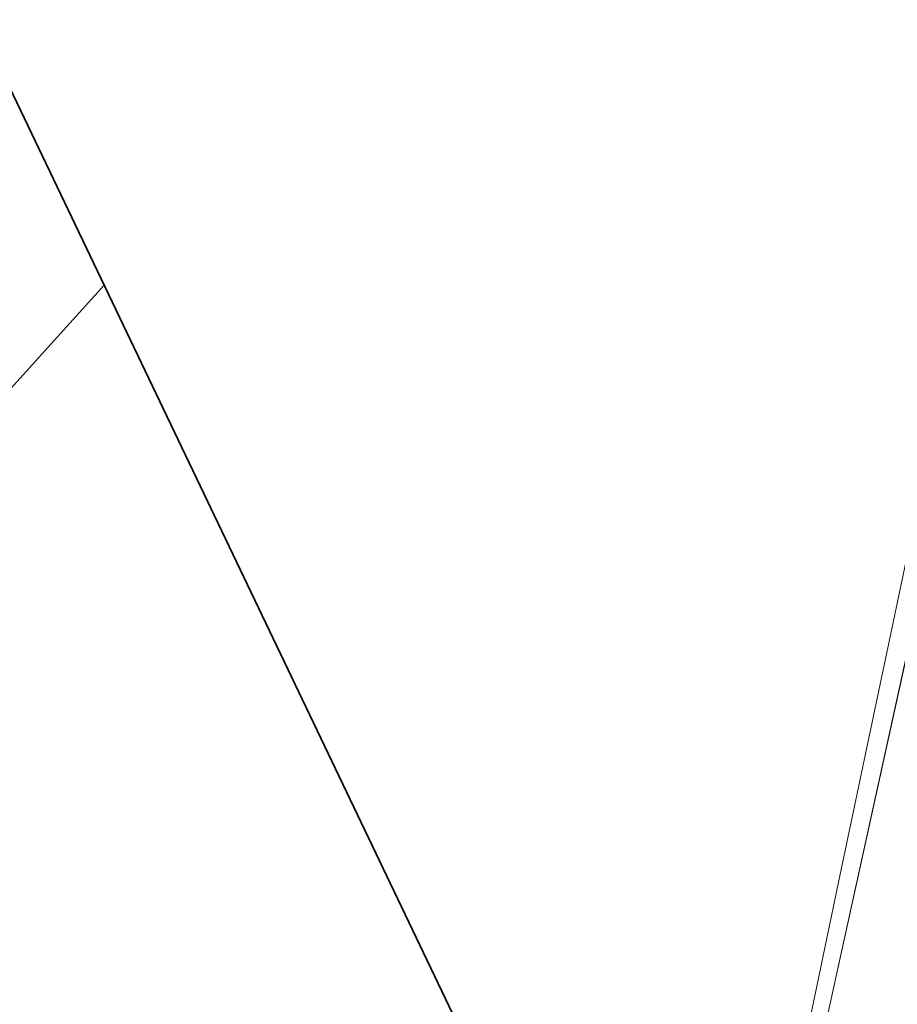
# Model space of a CAD drawing. Header units: metres. Extents: x 250001 to 257773, y 598992 to 609118.
# Tile 342 of 656: x 254906.61 to 254908.75, y 601045.48 to 601047.88. Entities that reach past the tile are written whole.
import ezdxf

# ---------------------------------------------------------------- set-up
doc = ezdxf.new("R2010")
doc.units = ezdxf.units.M
for name, color, linetype, lineweight in [('B-WE-GR-GRAS-GV', 252, 'Continuous', 13), ('B-WE-GW-GRONDWERKLIJN_KRUIN-G', 252, 'Continuous', 18), ('B-WE-GW-TALUD_KRUIN-G', 252, 'Continuous', 18), ('N-WE-GW-TALUD_TEEN-G', 90, 'Continuous', 35), ('N-WE-GW-TALUDARCERING-S', 90, 'Continuous', 25), ('N-WE-GW-TALUDARCERING_LANG-G', 90, 'Continuous', 18), ('N-WE-VH-VERHARDING_HALFVERHARDING-A', 252, 'Continuous', 18), ('X-XX-AL-REFERENTIE-G', 7, 'Continuous', 18)]:
    doc.layers.add(name, color=color, linetype=linetype, lineweight=lineweight)

# ---------------------------------------------------------------- blocks, each defined once
blk = doc.blocks.new('BS2021-132-Xref-inmeting-2d-20210906')
at = {"layer": 'B-WE-GW-GRONDWERKLIJN_KRUIN-G'}
blk.add_lwpolyline([(254906.0609, 601034.1041), (254907.0301, 601038.2707), (254907.8192, 601042.031), (254908.6083, 601045.7914), (254909.3974, 601049.5517), (254910.0665, 601052.8173), (254910.7355, 601056.083), (254911.4046, 601059.3487), (254912.2736, 601063.2297), (254913.1427, 601067.1108), (254914.0118, 601070.9918), (254914.8671, 601075.1691), (254915.7224, 601079.3463), (254916.7212, 601083.9034), (254917.72, 601088.4604), (254918.6587, 601093.1999), (254919.5974, 601097.9394), (254920.3798, 601101.4315), (254921.1623, 601104.9236), (254921.9448, 601108.4157), (254922.7923, 601112.1531)], dxfattribs=at)
blk = doc.blocks.new('BS2021-132-Xref-BGT-GRIJS-20210617-aangepast')
at = {"layer": 'B-WE-GR-GRAS-GV', "flags": 128}
blk.add_lwpolyline([(254876.737, 600900.841), (254880.372, 600917.285), (254878.494, 600924.105), (254878.581, 600924.498), (254879.655, 600929.381), (254879.762, 600929.867), (254884.3, 600935.132), (254925.551, 601122.578), (254920.515, 601123.706), (254879.26, 600936.241), (254874.723, 600930.976), (254873.455, 600925.214), (254875.333, 600918.394), (254871.697, 600901.949)], dxfattribs=at)
blk.add_lwpolyline([(254925.885, 601121.771), (254925.587, 601121.838), (254925.743, 601122.535), (254925.551, 601122.578), (254884.3, 600935.132), (254879.762, 600929.867), (254879.655, 600929.381), (254883.367, 600928.564)], close=True, dxfattribs=at)
at = {"layer": 'B-WE-GW-TALUD_KRUIN-G', "flags": 128}
blk.add_lwpolyline([(254876.737, 600900.841), (254880.372, 600917.285), (254878.494, 600924.105), (254878.581, 600924.498), (254879.655, 600929.381), (254879.762, 600929.867), (254884.3, 600935.132), (254925.551, 601122.578)], dxfattribs=at)
blk = doc.blocks.new('*U252')
at = {"layer": 'N-WE-GW-TALUDARCERING_LANG-G'}
blk.add_line((254905.6843, 601045.9818), (254906.8136, 601047.2316), dxfattribs=at)

msp = doc.modelspace()

# ---------------------------------------------------------------- hatches: boundary and pattern name
at = {"layer": 'N-WE-VH-VERHARDING_HALFVERHARDING-A'}
h = msp.add_hatch(dxfattribs=at)
h.set_pattern_fill('AVH-HALFVERHARDING-SO', color=256, pattern_type=2)
h.set_pattern_definition([(50, (254847.808, 601253.6878), (3.5863, -0.31376), [0.375, -4.125]), (355, (254847.808, 601253.688), (-0.693757, 3.76096), [0.3, -3.3]), (100.4514, (254848.107, 601253.6617), (2.892547, 3.4472), [0.3187, -3.50571]), (46.1842, (254847.808, 601254.688), (5.336205, -0.827595), [0.5625, -6.1875]), (96.6356, (254848.253, 601254.619), (4.67331, 4.87059), [0.47805, -5.25856]), (351.1842, (254847.808, 601254.688), (4.67331, 4.87059), [0.45, -4.95]), (21, (254848.308, 601254.4378), (2.984535, -2.013094), [0.375, -4.125]), (326, (254848.308, 601254.438), (1.216577, 3.62575), [0.3, -3.3]), (71.4514, (254848.557, 601254.27), (4.201113, 1.61265), [0.3187, -3.50571]), (37.5, (254847.8081, 601253.6878), (0.060799, 1.664469), [0, -3.26, 0, -3.35, 0, -3.3125]), (7.5, (254847.8081, 601253.6878), (1.315348, 1.972059), [0, -1.91, 0, -3.185, 0, -1.2625]), (327.5, (254846.6931, 601253.6878), (2.669112, -0.112774), [0, -1.25, 0, -3.9, 0, -5.175]), (317.5, (254846.193, 601253.6878), (2.91593, 0.500525), [0, -1.625, 0, -2.59, 0, -3.675])])
edge = h.paths.add_edge_path()
edge.add_line((254940.4527, 601403.4276), (254953.3537, 601350.4374))
edge.add_line((254953.3537, 601350.4374), (254909.7238, 601236.4452))
edge.add_line((254909.7238, 601236.4452), (254860.9424, 601247.384))
edge.add_line((254860.9424, 601247.384), (254858.0979, 601234.699))
edge.add_line((254858.0979, 601234.699), (254835.6552, 601239.7316))
edge.add_line((254835.6552, 601239.7316), (254832.3731, 601225.0951))
edge.add_line((254832.3731, 601225.0951), (254827.9969, 601205.5798))
edge.add_line((254827.9969, 601205.5798), (254825.0696, 601206.2362))
edge.add_line((254825.0696, 601206.2362), (254814.9975, 601161.32))
edge.add_arc((254839.3917, 601155.8498), 25, 167.36094, 205.65948)
edge.add_line((254816.8571, 601145.0242), (254830.6694, 601116.2724))
edge.add_arc((254853.204, 601127.0979), 25, 205.65948, 227.89878)
edge.add_line((254836.4429, 601108.5489), (254908.7268, 601043.2326))
edge.add_line((254908.7268, 601043.2326), (254908.6815, 601043.0241))
edge.add_line((254908.6815, 601043.0241), (254907.6454, 601038.2601))
edge.add_line((254907.6454, 601038.2601), (254907.3876, 601037.1))
edge.add_line((254907.3876, 601037.1), (254905.4545, 601042.1461))
edge.add_line((254905.4545, 601042.1461), (254833.9941, 601106.7183))
edge.add_arc((254850.7552, 601125.2673), 25, 205.65948, 227.89878, ccw=False)
edge.add_line((254828.2206, 601114.4418), (254813.0032, 601146.1186))
edge.add_arc((254835.5378, 601156.9441), 25, 167.36094, 205.65948, ccw=False)
edge.add_line((254811.1436, 601162.4143), (254823.3546, 601216.8691))
edge.add_arc((254798.9604, 601222.3393), 25, 347.36094, 437.36094)
edge.add_line((254804.4306, 601246.7335), (254797.6003, 601248.2652))
edge.add_line((254797.6003, 601248.2652), (254798.9131, 601254.1198))
edge.add_line((254798.9131, 601254.1198), (254820.38, 601249.306))
edge.add_arc((254822.5681, 601259.0637), 10, 257.36094, 347.36094)
edge.add_line((254832.3258, 601256.8756), (254837.5772, 601280.294))
edge.add_line((254837.5772, 601280.294), (254866.8502, 601273.7298))
edge.add_line((254866.8502, 601273.7298), (254862.0364, 601252.2629))
edge.add_line((254862.0364, 601252.2629), (254885.5077, 601246.9996))
edge.add_arc((254890.9779, 601271.3938), 25, 257.36094, 339.05591)
edge.add_line((254914.3261, 601262.4574), (254945.3412, 601343.4908))
edge.add_arc((254921.993, 601352.4272), 25, 339.05591, 373.68306)
edge.add_line((254946.2835, 601358.341), (254935.7235, 601401.7153))
edge.add_line((254935.7235, 601401.7153), (254940.4527, 601403.4276))

# ---------------------------------------------------------------- linework, layer by layer
at = {"layer": 'N-WE-GW-TALUD_TEEN-G', "flags": 128}
msp.add_lwpolyline([(254908.7268, 601043.2326), (254904.7515, 601051.5419), (254884.9978, 601064.6743)], dxfattribs=at)

# ---------------------------------------------------------------- block references
at = {"layer": 'N-WE-GW-TALUDARCERING-S'}
msp.add_blockref('*U252', (0, 0), dxfattribs=at)
at = {"layer": 'X-XX-AL-REFERENTIE-G'}
for name in ['BS2021-132-Xref-BGT-GRIJS-20210617-aangepast', 'BS2021-132-Xref-inmeting-2d-20210906']:
    msp.add_blockref(name, (0, 0), dxfattribs=at)

doc.saveas('drawing.dxf')
